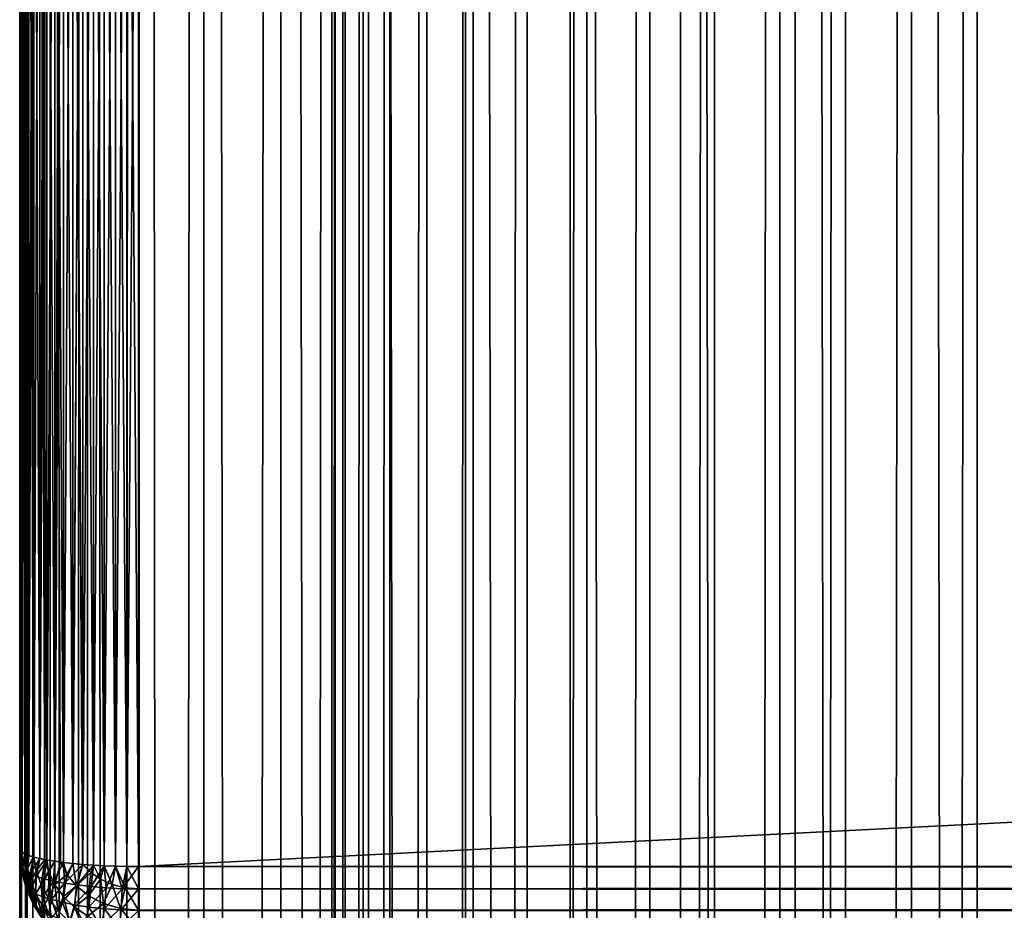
# Model space of a CAD drawing. Extents: x -265 to 265, y 0 to 1307.
# Tile 293 of 436: x -265 to -248, y 986 to 1001. Entities that reach past the tile are written whole.
import ezdxf

# ---------------------------------------------------------------- set-up
doc = ezdxf.new("R2010")
doc.units = 0
doc.header["$LTSCALE"] = 65.185185
for name, color, linetype in [('121', 7, 'CONTINUOUS'), ('123', 7, 'CONTINUOUS'), ('124', 7, 'CONTINUOUS'), ('126', 7, 'CONTINUOUS'), ('127', 7, 'CONTINUOUS'), ('130', 7, 'CONTINUOUS'), ('132', 7, 'CONTINUOUS'), ('133', 7, 'CONTINUOUS'), ('141', 7, 'CONTINUOUS'), ('143', 7, 'CONTINUOUS'), ('3', 7, 'CONTINUOUS'), ('4', 7, 'CONTINUOUS')]:
    doc.layers.add(name, color=color, linetype=linetype)

msp = doc.modelspace()

# ---------------------------------------------------------------- linework, layer by layer
at = {"layer": '121', "color": 7, "linetype": 'CONTINUOUS'}
for points in [[(-265, 987, 23), (-265, 1013, 23), (-265, 987, 17), (-265, 987, 23)], [(-265, 987, 17), (-265, 1013, 23), (-265, 1013, 17), (-265, 987, 17)]]:
    msp.add_3dface(points, dxfattribs=at)
at = {"layer": '123', "color": 7, "linetype": 'CONTINUOUS'}
for points in [[(-263, 1013.3, 15), (263, 1013.3, 15), (-263, 986.7, 15), (-263, 1013.3, 15)], [(-263, 986.7, 15), (263, 1013.3, 15), (263, 986.7, 15), (-263, 986.7, 15)]]:
    msp.add_3dface(points, dxfattribs=at)
at = {"layer": '124', "color": 7, "linetype": 'CONTINUOUS'}
for points in [[(-263, 986.7, 15), (263, 986.7, 15), (263, 986.324, 15.042), (-263, 986.7, 15)], [(-263, 986.322, 15.043), (-263, 986.7, 15), (263, 986.324, 15.042), (-263, 986.322, 15.043)], [(263, 985.964, 15.168), (-263, 986.322, 15.043), (263, 986.324, 15.042), (263, 985.964, 15.168)], [(-263, 985.962, 15.169), (-263, 986.322, 15.043), (263, 985.964, 15.168), (-263, 985.962, 15.169)], [(263, 985.641, 15.37), (-263, 985.962, 15.169), (263, 985.964, 15.168), (263, 985.641, 15.37)]]:
    msp.add_3dface(points, dxfattribs=at)
at = {"layer": '126', "color": 7, "linetype": 'CONTINUOUS'}
for points in [[(-263, 986.7, 25), (-263, 986.324, 24.958), (263, 986.7, 25), (-263, 986.7, 25)], [(263, 986.7, 25), (-263, 986.324, 24.958), (263, 986.322, 24.957), (263, 986.7, 25)], [(-263, 986.324, 24.958), (-263, 985.964, 24.832), (263, 986.322, 24.957), (-263, 986.324, 24.958)], [(263, 986.322, 24.957), (-263, 985.964, 24.832), (263, 985.962, 24.831), (263, 986.322, 24.957)], [(-263, 985.964, 24.832), (-263, 985.641, 24.63), (263, 985.962, 24.831), (-263, 985.964, 24.832)]]:
    msp.add_3dface(points, dxfattribs=at)
at = {"layer": '127', "color": 7, "linetype": 'CONTINUOUS'}
for points in [[(-263, 986.7, 25), (263, 986.7, 25), (-263, 1013.3, 25), (-263, 986.7, 25)], [(-263, 1013.3, 25), (263, 986.7, 25), (263, 1013.3, 25), (-263, 1013.3, 25)]]:
    msp.add_3dface(points, dxfattribs=at)
at = {"layer": '130', "color": 7, "linetype": 'CONTINUOUS'}
for points in [[(-263.577, 1013.287, 24.915), (-263.387, 986.706, 24.962), (-263.387, 1013.294, 24.962), (-263.577, 1013.287, 24.915)], [(-263.387, 1013.294, 24.962), (-263.195, 986.701, 24.991), (-263.195, 1013.299, 24.991), (-263.387, 1013.294, 24.962)], [(-263.387, 986.706, 24.962), (-263.195, 986.701, 24.991), (-263.387, 1013.294, 24.962), (-263.387, 986.706, 24.962)], [(-263, 986.7, 25), (-263, 1013.3, 25), (-263.195, 1013.299, 24.991), (-263, 986.7, 25)], [(-263.195, 986.701, 24.991), (-263, 986.7, 25), (-263.195, 1013.299, 24.991), (-263.195, 986.701, 24.991)], [(-264.846, 1013.115, 23.77), (-264.761, 986.858, 23.948), (-264.761, 1013.142, 23.948), (-264.846, 1013.115, 23.77)], [(-264.761, 1013.142, 23.948), (-264.659, 986.833, 24.116), (-264.659, 1013.167, 24.116), (-264.761, 1013.142, 23.948)], [(-264.761, 986.858, 23.948), (-264.659, 986.833, 24.116), (-264.761, 1013.142, 23.948), (-264.761, 986.858, 23.948)], [(-264.659, 1013.167, 24.116), (-264.542, 986.809, 24.274), (-264.542, 1013.191, 24.274), (-264.659, 1013.167, 24.116)], [(-264.578, 986.816, 24.229), (-264.542, 986.809, 24.274), (-264.659, 1013.167, 24.116), (-264.578, 986.816, 24.229)], [(-264.659, 986.833, 24.116), (-264.578, 986.816, 24.229), (-264.659, 1013.167, 24.116), (-264.659, 986.833, 24.116)], [(-264.542, 1013.191, 24.274), (-264.409, 986.787, 24.419), (-264.409, 1013.213, 24.419), (-264.542, 1013.191, 24.274)], [(-264.542, 986.809, 24.274), (-264.409, 986.787, 24.419), (-264.542, 1013.191, 24.274), (-264.542, 986.809, 24.274)], [(-264.409, 1013.213, 24.419), (-264.264, 986.767, 24.55), (-264.264, 1013.233, 24.55), (-264.409, 1013.213, 24.419)], [(-264.315, 986.774, 24.507), (-264.264, 986.767, 24.55), (-264.409, 1013.213, 24.419), (-264.315, 986.774, 24.507)], [(-264.409, 986.787, 24.419), (-264.315, 986.774, 24.507), (-264.409, 1013.213, 24.419), (-264.409, 986.787, 24.419)], [(-264.264, 1013.233, 24.55), (-264.106, 986.75, 24.667), (-264.106, 1013.25, 24.667), (-264.264, 1013.233, 24.55)], [(-264.264, 986.767, 24.55), (-264.106, 986.75, 24.667), (-264.264, 1013.233, 24.55), (-264.264, 986.767, 24.55)], [(-264.106, 1013.25, 24.667), (-263.938, 986.735, 24.767), (-263.938, 1013.265, 24.767), (-264.106, 1013.25, 24.667)], [(-263.941, 986.735, 24.765), (-263.938, 986.735, 24.767), (-264.106, 1013.25, 24.667), (-263.941, 986.735, 24.765)], [(-264.106, 986.75, 24.667), (-263.941, 986.735, 24.765), (-264.106, 1013.25, 24.667), (-264.106, 986.75, 24.667)], [(-263.938, 1013.265, 24.767), (-263.761, 986.723, 24.85), (-263.761, 1013.277, 24.85), (-263.938, 1013.265, 24.767)], [(-263.938, 986.735, 24.767), (-263.761, 986.723, 24.85), (-263.938, 1013.265, 24.767), (-263.938, 986.735, 24.767)], [(-263.761, 1013.277, 24.85), (-263.577, 986.713, 24.915), (-263.577, 1013.287, 24.915), (-263.761, 1013.277, 24.85)], [(-263.761, 986.723, 24.85), (-263.577, 986.713, 24.915), (-263.761, 1013.277, 24.85), (-263.761, 986.723, 24.85)], [(-263.577, 986.713, 24.915), (-263.387, 986.706, 24.962), (-263.577, 1013.287, 24.915), (-263.577, 986.713, 24.915)], [(-265, 1013, 23), (-264.99, 986.97, 23.197), (-264.99, 1013.03, 23.197), (-265, 1013, 23)], [(-265, 1013, 23), (-265, 987, 23), (-264.99, 986.97, 23.197), (-265, 1013, 23)], [(-264.99, 1013.03, 23.197), (-264.961, 986.941, 23.393), (-264.961, 1013.059, 23.393), (-264.99, 1013.03, 23.197)], [(-264.975, 986.952, 23.317), (-264.961, 986.941, 23.393), (-264.99, 1013.03, 23.197), (-264.975, 986.952, 23.317)], [(-264.99, 986.97, 23.197), (-264.975, 986.952, 23.317), (-264.99, 1013.03, 23.197), (-264.99, 986.97, 23.197)], [(-264.961, 1013.059, 23.393), (-264.913, 986.912, 23.584), (-264.913, 1013.088, 23.584), (-264.961, 1013.059, 23.393)], [(-264.961, 986.941, 23.393), (-264.913, 986.912, 23.584), (-264.961, 1013.059, 23.393), (-264.961, 986.941, 23.393)], [(-264.913, 1013.088, 23.584), (-264.846, 986.885, 23.77), (-264.846, 1013.115, 23.77), (-264.913, 1013.088, 23.584)], [(-264.898, 986.905, 23.63), (-264.846, 986.885, 23.77), (-264.913, 1013.088, 23.584), (-264.898, 986.905, 23.63)], [(-264.913, 986.912, 23.584), (-264.898, 986.905, 23.63), (-264.913, 1013.088, 23.584), (-264.913, 986.912, 23.584)], [(-264.768, 986.86, 23.935), (-264.761, 986.858, 23.948), (-264.846, 1013.115, 23.77), (-264.768, 986.86, 23.935)], [(-264.846, 986.885, 23.77), (-264.768, 986.86, 23.935), (-264.846, 1013.115, 23.77), (-264.846, 986.885, 23.77)]]:
    msp.add_3dface(points, dxfattribs=at)
at = {"layer": '132', "color": 7, "linetype": 'CONTINUOUS'}
for points in [[(-263.577, 1013.287, 15.085), (-263.387, 1013.294, 15.038), (-263.577, 986.713, 15.085), (-263.577, 1013.287, 15.085)], [(-263.577, 986.713, 15.085), (-263.387, 1013.294, 15.038), (-263.387, 986.706, 15.038), (-263.577, 986.713, 15.085)], [(-263.387, 1013.294, 15.038), (-263.195, 1013.299, 15.009), (-263.387, 986.706, 15.038), (-263.387, 1013.294, 15.038)], [(-263.387, 986.706, 15.038), (-263.195, 1013.299, 15.009), (-263.195, 986.701, 15.009), (-263.387, 986.706, 15.038)], [(-263, 1013.3, 15), (-263, 986.7, 15), (-263.195, 986.701, 15.009), (-263, 1013.3, 15)], [(-263.195, 1013.299, 15.009), (-263, 1013.3, 15), (-263.195, 986.701, 15.009), (-263.195, 1013.299, 15.009)], [(-264.768, 1013.14, 16.065), (-264.761, 1013.142, 16.052), (-264.846, 986.885, 16.23), (-264.768, 1013.14, 16.065)], [(-264.846, 986.885, 16.23), (-264.761, 1013.142, 16.052), (-264.761, 986.858, 16.052), (-264.846, 986.885, 16.23)], [(-264.846, 1013.115, 16.23), (-264.768, 1013.14, 16.065), (-264.846, 986.885, 16.23), (-264.846, 1013.115, 16.23)], [(-264.761, 1013.142, 16.052), (-264.659, 1013.167, 15.884), (-264.761, 986.858, 16.052), (-264.761, 1013.142, 16.052)], [(-264.761, 986.858, 16.052), (-264.659, 1013.167, 15.884), (-264.659, 986.833, 15.884), (-264.761, 986.858, 16.052)], [(-264.578, 1013.184, 15.771), (-264.542, 1013.191, 15.726), (-264.659, 986.833, 15.884), (-264.578, 1013.184, 15.771)], [(-264.659, 986.833, 15.884), (-264.542, 1013.191, 15.726), (-264.542, 986.809, 15.726), (-264.659, 986.833, 15.884)], [(-264.659, 1013.167, 15.884), (-264.578, 1013.184, 15.771), (-264.659, 986.833, 15.884), (-264.659, 1013.167, 15.884)], [(-264.542, 1013.191, 15.726), (-264.409, 1013.213, 15.581), (-264.542, 986.809, 15.726), (-264.542, 1013.191, 15.726)], [(-264.542, 986.809, 15.726), (-264.409, 1013.213, 15.581), (-264.409, 986.787, 15.581), (-264.542, 986.809, 15.726)], [(-264.315, 1013.226, 15.493), (-264.264, 1013.233, 15.45), (-264.409, 986.787, 15.581), (-264.315, 1013.226, 15.493)], [(-264.409, 986.787, 15.581), (-264.264, 1013.233, 15.45), (-264.264, 986.767, 15.45), (-264.409, 986.787, 15.581)], [(-264.409, 1013.213, 15.581), (-264.315, 1013.226, 15.493), (-264.409, 986.787, 15.581), (-264.409, 1013.213, 15.581)], [(-264.264, 1013.233, 15.45), (-264.106, 1013.25, 15.333), (-264.264, 986.767, 15.45), (-264.264, 1013.233, 15.45)], [(-264.264, 986.767, 15.45), (-264.106, 1013.25, 15.333), (-264.106, 986.75, 15.333), (-264.264, 986.767, 15.45)], [(-263.941, 1013.265, 15.235), (-263.938, 1013.265, 15.233), (-264.106, 986.75, 15.333), (-263.941, 1013.265, 15.235)], [(-264.106, 986.75, 15.333), (-263.938, 1013.265, 15.233), (-263.938, 986.735, 15.233), (-264.106, 986.75, 15.333)], [(-264.106, 1013.25, 15.333), (-263.941, 1013.265, 15.235), (-264.106, 986.75, 15.333), (-264.106, 1013.25, 15.333)], [(-263.938, 1013.265, 15.233), (-263.761, 1013.277, 15.15), (-263.938, 986.735, 15.233), (-263.938, 1013.265, 15.233)], [(-263.938, 986.735, 15.233), (-263.761, 1013.277, 15.15), (-263.761, 986.723, 15.15), (-263.938, 986.735, 15.233)], [(-263.761, 1013.277, 15.15), (-263.577, 1013.287, 15.085), (-263.761, 986.723, 15.15), (-263.761, 1013.277, 15.15)], [(-263.761, 986.723, 15.15), (-263.577, 1013.287, 15.085), (-263.577, 986.713, 15.085), (-263.761, 986.723, 15.15)], [(-265, 987, 17), (-265, 1013, 17), (-264.99, 1013.03, 16.803), (-265, 987, 17)], [(-265, 987, 17), (-264.99, 1013.03, 16.803), (-264.99, 986.97, 16.803), (-265, 987, 17)], [(-264.975, 1013.048, 16.683), (-264.961, 1013.059, 16.607), (-264.99, 986.97, 16.803), (-264.975, 1013.048, 16.683)], [(-264.99, 986.97, 16.803), (-264.961, 1013.059, 16.607), (-264.961, 986.941, 16.607), (-264.99, 986.97, 16.803)], [(-264.99, 1013.03, 16.803), (-264.975, 1013.048, 16.683), (-264.99, 986.97, 16.803), (-264.99, 1013.03, 16.803)], [(-264.961, 1013.059, 16.607), (-264.913, 1013.088, 16.416), (-264.961, 986.941, 16.607), (-264.961, 1013.059, 16.607)], [(-264.961, 986.941, 16.607), (-264.913, 1013.088, 16.416), (-264.913, 986.912, 16.416), (-264.961, 986.941, 16.607)], [(-264.898, 1013.095, 16.37), (-264.846, 1013.115, 16.23), (-264.913, 986.912, 16.416), (-264.898, 1013.095, 16.37)], [(-264.913, 986.912, 16.416), (-264.846, 1013.115, 16.23), (-264.846, 986.885, 16.23), (-264.913, 986.912, 16.416)], [(-264.913, 1013.088, 16.416), (-264.898, 1013.095, 16.37), (-264.913, 986.912, 16.416), (-264.913, 1013.088, 16.416)]]:
    msp.add_3dface(points, dxfattribs=at)
at = {"layer": '133', "color": 7, "linetype": 'CONTINUOUS'}
for points in [[(-265, 987, 23), (-265, 987, 17), (-264.99, 986.803, 16.97), (-265, 987, 23)], [(-265, 987, 23), (-264.99, 986.803, 16.97), (-264.99, 986.803, 23.03), (-265, 987, 23)], [(-264.975, 986.683, 16.952), (-264.961, 986.607, 16.941), (-264.99, 986.803, 23.03), (-264.975, 986.683, 16.952)], [(-264.99, 986.803, 23.03), (-264.961, 986.607, 16.941), (-264.961, 986.607, 23.059), (-264.99, 986.803, 23.03)], [(-264.99, 986.803, 16.97), (-264.975, 986.683, 16.952), (-264.99, 986.803, 23.03), (-264.99, 986.803, 16.97)], [(-264.961, 986.607, 16.941), (-264.913, 986.416, 16.912), (-264.961, 986.607, 23.059), (-264.961, 986.607, 16.941)], [(-264.961, 986.607, 23.059), (-264.913, 986.416, 16.912), (-264.913, 986.416, 23.088), (-264.961, 986.607, 23.059)], [(-264.898, 986.37, 16.905), (-264.846, 986.23, 16.885), (-264.913, 986.416, 23.088), (-264.898, 986.37, 16.905)], [(-264.913, 986.416, 23.088), (-264.846, 986.23, 16.885), (-264.846, 986.23, 23.115), (-264.913, 986.416, 23.088)], [(-264.913, 986.416, 16.912), (-264.898, 986.37, 16.905), (-264.913, 986.416, 23.088), (-264.913, 986.416, 16.912)], [(-264.768, 986.065, 16.86), (-264.761, 986.052, 16.858), (-264.846, 986.23, 23.115), (-264.768, 986.065, 16.86)], [(-264.846, 986.23, 23.115), (-264.761, 986.052, 16.858), (-264.761, 986.052, 23.142), (-264.846, 986.23, 23.115)], [(-264.846, 986.23, 16.885), (-264.768, 986.065, 16.86), (-264.846, 986.23, 23.115), (-264.846, 986.23, 16.885)], [(-264.761, 986.052, 16.858), (-264.659, 985.884, 16.833), (-264.761, 986.052, 23.142), (-264.761, 986.052, 16.858)], [(-264.761, 986.052, 23.142), (-264.659, 985.884, 16.833), (-264.659, 985.884, 23.167), (-264.761, 986.052, 23.142)]]:
    msp.add_3dface(points, dxfattribs=at)
at = {"layer": '141', "color": 7, "linetype": 'CONTINUOUS'}
for points in [[(-265, 987, 17), (-264.99, 986.97, 16.803), (-264.99, 986.803, 16.97), (-265, 987, 17)], [(-264.99, 986.97, 16.803), (-264.961, 986.941, 16.607), (-264.99, 986.803, 16.97), (-264.99, 986.97, 16.803)], [(-264.961, 986.941, 16.607), (-264.975, 986.683, 16.952), (-264.99, 986.803, 16.97), (-264.961, 986.941, 16.607)], [(-264.975, 986.683, 16.952), (-264.961, 986.941, 16.607), (-264.955, 986.646, 16.719), (-264.975, 986.683, 16.952)], [(-264.961, 986.941, 16.607), (-264.913, 986.912, 16.416), (-264.955, 986.646, 16.719), (-264.961, 986.941, 16.607)], [(-264.955, 986.646, 16.719), (-264.913, 986.912, 16.416), (-264.907, 986.607, 16.488), (-264.955, 986.646, 16.719)], [(-264.913, 986.912, 16.416), (-264.846, 986.885, 16.23), (-264.907, 986.607, 16.488), (-264.913, 986.912, 16.416)], [(-264.846, 986.885, 16.23), (-264.761, 986.858, 16.052), (-264.907, 986.607, 16.488), (-264.846, 986.885, 16.23)], [(-264.907, 986.607, 16.488), (-264.761, 986.858, 16.052), (-264.83, 986.569, 16.263), (-264.907, 986.607, 16.488)], [(-264.761, 986.858, 16.052), (-264.659, 986.833, 15.884), (-264.83, 986.569, 16.263), (-264.761, 986.858, 16.052)], [(-264.83, 986.569, 16.263), (-264.659, 986.833, 15.884), (-264.725, 986.53, 16.045), (-264.83, 986.569, 16.263)], [(-264.659, 986.833, 15.884), (-264.542, 986.809, 15.726), (-264.725, 986.53, 16.045), (-264.659, 986.833, 15.884)], [(-264.725, 986.53, 16.045), (-264.542, 986.809, 15.726), (-264.592, 986.492, 15.839), (-264.725, 986.53, 16.045)], [(-264.542, 986.809, 15.726), (-264.409, 986.787, 15.581), (-264.592, 986.492, 15.839), (-264.542, 986.809, 15.726)], [(-264.961, 986.607, 16.941), (-264.975, 986.683, 16.952), (-264.955, 986.646, 16.719), (-264.961, 986.607, 16.941)], [(-264.913, 986.416, 16.912), (-264.961, 986.607, 16.941), (-264.955, 986.646, 16.719), (-264.913, 986.416, 16.912)], [(-264.913, 986.416, 16.912), (-264.955, 986.646, 16.719), (-264.907, 986.607, 16.488), (-264.913, 986.416, 16.912)], [(-264.592, 986.492, 15.839), (-264.409, 986.787, 15.581), (-264.431, 986.455, 15.649), (-264.592, 986.492, 15.839)], [(-264.409, 986.787, 15.581), (-264.264, 986.767, 15.45), (-264.431, 986.455, 15.649), (-264.409, 986.787, 15.581)], [(-264.431, 986.455, 15.649), (-264.264, 986.767, 15.45), (-264.244, 986.421, 15.478), (-264.431, 986.455, 15.649)], [(-264.264, 986.767, 15.45), (-264.106, 986.75, 15.333), (-264.244, 986.421, 15.478), (-264.264, 986.767, 15.45)], [(-264.106, 986.75, 15.333), (-263.938, 986.735, 15.233), (-264.244, 986.421, 15.478), (-264.106, 986.75, 15.333)], [(-264.244, 986.421, 15.478), (-263.938, 986.735, 15.233), (-264.032, 986.389, 15.33), (-264.244, 986.421, 15.478)], [(-263.938, 986.735, 15.233), (-263.761, 986.723, 15.15), (-264.032, 986.389, 15.33), (-263.938, 986.735, 15.233)], [(-264.032, 986.389, 15.33), (-263.761, 986.723, 15.15), (-263.797, 986.361, 15.208), (-264.032, 986.389, 15.33)], [(-263.761, 986.723, 15.15), (-263.577, 986.713, 15.085), (-263.797, 986.361, 15.208), (-263.761, 986.723, 15.15)], [(-263.797, 986.361, 15.208), (-263.577, 986.713, 15.085), (-263.543, 986.34, 15.118), (-263.797, 986.361, 15.208)], [(-263.577, 986.713, 15.085), (-263.387, 986.706, 15.038), (-263.543, 986.34, 15.118), (-263.577, 986.713, 15.085)], [(-263.543, 986.34, 15.118), (-263.387, 986.706, 15.038), (-263.276, 986.326, 15.062), (-263.543, 986.34, 15.118)], [(-263.387, 986.706, 15.038), (-263.195, 986.701, 15.009), (-263.276, 986.326, 15.062), (-263.387, 986.706, 15.038)], [(-263.195, 986.701, 15.009), (-263, 986.7, 15), (-263.276, 986.326, 15.062), (-263.195, 986.701, 15.009)], [(-263, 986.7, 15), (-263, 986.322, 15.043), (-263.276, 986.326, 15.062), (-263, 986.7, 15)], [(-264.898, 986.37, 16.905), (-264.913, 986.416, 16.912), (-264.907, 986.607, 16.488), (-264.898, 986.37, 16.905)], [(-264.898, 986.37, 16.905), (-264.907, 986.607, 16.488), (-264.87, 986.328, 16.681), (-264.898, 986.37, 16.905)], [(-264.907, 986.607, 16.488), (-264.83, 986.569, 16.263), (-264.87, 986.328, 16.681), (-264.907, 986.607, 16.488)], [(-264.87, 986.328, 16.681), (-264.83, 986.569, 16.263), (-264.814, 986.283, 16.458), (-264.87, 986.328, 16.681)], [(-264.83, 986.569, 16.263), (-264.725, 986.53, 16.045), (-264.814, 986.283, 16.458), (-264.83, 986.569, 16.263)], [(-264.814, 986.283, 16.458), (-264.725, 986.53, 16.045), (-264.728, 986.237, 16.24), (-264.814, 986.283, 16.458)], [(-264.725, 986.53, 16.045), (-264.592, 986.492, 15.839), (-264.728, 986.237, 16.24), (-264.725, 986.53, 16.045)], [(-264.728, 986.237, 16.24), (-264.592, 986.492, 15.839), (-264.611, 986.191, 16.029), (-264.728, 986.237, 16.24)], [(-264.592, 986.492, 15.839), (-264.431, 986.455, 15.649), (-264.611, 986.191, 16.029), (-264.592, 986.492, 15.839)], [(-264.846, 986.23, 16.885), (-264.898, 986.37, 16.905), (-264.87, 986.328, 16.681), (-264.846, 986.23, 16.885)], [(-264.768, 986.065, 16.86), (-264.846, 986.23, 16.885), (-264.87, 986.328, 16.681), (-264.768, 986.065, 16.86)], [(-264.768, 986.065, 16.86), (-264.87, 986.328, 16.681), (-264.814, 986.283, 16.458), (-264.768, 986.065, 16.86)], [(-264.611, 986.191, 16.029), (-264.431, 986.455, 15.649), (-264.464, 986.144, 15.831), (-264.611, 986.191, 16.029)], [(-264.431, 986.455, 15.649), (-264.244, 986.421, 15.478), (-264.464, 986.144, 15.831), (-264.431, 986.455, 15.649)], [(-264.464, 986.144, 15.831), (-264.244, 986.421, 15.478), (-264.285, 986.098, 15.649), (-264.464, 986.144, 15.831)], [(-264.244, 986.421, 15.478), (-264.032, 986.389, 15.33), (-264.285, 986.098, 15.649), (-264.244, 986.421, 15.478)], [(-264.285, 986.098, 15.649), (-264.032, 986.389, 15.33), (-264.076, 986.056, 15.488), (-264.285, 986.098, 15.649)], [(-264.032, 986.389, 15.33), (-263.797, 986.361, 15.208), (-264.076, 986.056, 15.488), (-264.032, 986.389, 15.33)], [(-264.076, 986.056, 15.488), (-263.797, 986.361, 15.208), (-263.837, 986.018, 15.354), (-264.076, 986.056, 15.488)], [(-263.797, 986.361, 15.208), (-263.543, 986.34, 15.118), (-263.837, 986.018, 15.354), (-263.797, 986.361, 15.208)], [(-263.837, 986.018, 15.354), (-263.543, 986.34, 15.118), (-263.574, 985.988, 15.253), (-263.837, 986.018, 15.354)], [(-263.543, 986.34, 15.118), (-263.276, 986.326, 15.062), (-263.574, 985.988, 15.253), (-263.543, 986.34, 15.118)], [(-263.574, 985.988, 15.253), (-263.276, 986.326, 15.062), (-263.292, 985.969, 15.19), (-263.574, 985.988, 15.253)], [(-263.276, 986.326, 15.062), (-263, 986.322, 15.043), (-263.292, 985.969, 15.19), (-263.276, 986.326, 15.062)], [(-263, 986.322, 15.043), (-263, 985.962, 15.169), (-263.292, 985.969, 15.19), (-263, 986.322, 15.043)], [(-264.768, 986.065, 16.86), (-264.814, 986.283, 16.458), (-264.722, 986.01, 16.626), (-264.768, 986.065, 16.86)], [(-264.814, 986.283, 16.458), (-264.728, 986.237, 16.24), (-264.722, 986.01, 16.626), (-264.814, 986.283, 16.458)], [(-264.728, 986.237, 16.24), (-264.611, 986.191, 16.029), (-264.64, 985.952, 16.394), (-264.728, 986.237, 16.24)], [(-264.722, 986.01, 16.626), (-264.728, 986.237, 16.24), (-264.64, 985.952, 16.394), (-264.722, 986.01, 16.626)], [(-264.64, 985.952, 16.394), (-264.611, 986.191, 16.029), (-264.518, 985.891, 16.169), (-264.64, 985.952, 16.394)], [(-264.611, 986.191, 16.029), (-264.464, 986.144, 15.831), (-264.518, 985.891, 16.169), (-264.611, 986.191, 16.029)], [(-264.518, 985.891, 16.169), (-264.464, 986.144, 15.831), (-264.357, 985.831, 15.958), (-264.518, 985.891, 16.169)], [(-264.464, 986.144, 15.831), (-264.285, 986.098, 15.649), (-264.357, 985.831, 15.958), (-264.464, 986.144, 15.831)], [(-264.761, 986.052, 16.858), (-264.768, 986.065, 16.86), (-264.722, 986.01, 16.626), (-264.761, 986.052, 16.858)], [(-264.659, 985.884, 16.833), (-264.761, 986.052, 16.858), (-264.722, 986.01, 16.626), (-264.659, 985.884, 16.833)], [(-264.578, 985.771, 16.816), (-264.659, 985.884, 16.833), (-264.722, 986.01, 16.626), (-264.578, 985.771, 16.816)], [(-264.578, 985.771, 16.816), (-264.722, 986.01, 16.626), (-264.64, 985.952, 16.394), (-264.578, 985.771, 16.816)], [(-264.357, 985.831, 15.958), (-264.285, 986.098, 15.649), (-264.154, 985.773, 15.766), (-264.357, 985.831, 15.958)], [(-264.285, 986.098, 15.649), (-264.076, 986.056, 15.488), (-264.154, 985.773, 15.766), (-264.285, 986.098, 15.649)], [(-264.154, 985.773, 15.766), (-264.076, 986.056, 15.488), (-263.91, 985.72, 15.604), (-264.154, 985.773, 15.766)], [(-264.076, 986.056, 15.488), (-263.837, 986.018, 15.354), (-263.91, 985.72, 15.604), (-264.076, 986.056, 15.488)], [(-263.91, 985.72, 15.604), (-263.837, 986.018, 15.354), (-263.631, 985.677, 15.478), (-263.91, 985.72, 15.604)], [(-263.837, 986.018, 15.354), (-263.574, 985.988, 15.253), (-263.631, 985.677, 15.478), (-263.837, 986.018, 15.354)], [(-263.631, 985.677, 15.478), (-263.574, 985.988, 15.253), (-263.323, 985.649, 15.399), (-263.631, 985.677, 15.478)], [(-263.574, 985.988, 15.253), (-263.292, 985.969, 15.19), (-263.323, 985.649, 15.399), (-263.574, 985.988, 15.253)], [(-263.292, 985.969, 15.19), (-263, 985.962, 15.169), (-263.323, 985.649, 15.399), (-263.292, 985.969, 15.19)]]:
    msp.add_3dface(points, dxfattribs=at)
at = {"layer": '143', "color": 7, "linetype": 'CONTINUOUS'}
for points in [[(-265, 987, 23), (-264.99, 986.803, 23.03), (-264.99, 986.97, 23.197), (-265, 987, 23)], [(-264.99, 986.803, 23.03), (-264.961, 986.607, 23.059), (-264.99, 986.97, 23.197), (-264.99, 986.803, 23.03)], [(-264.961, 986.607, 23.059), (-264.975, 986.952, 23.317), (-264.99, 986.97, 23.197), (-264.961, 986.607, 23.059)], [(-264.975, 986.952, 23.317), (-264.961, 986.607, 23.059), (-264.955, 986.719, 23.354), (-264.975, 986.952, 23.317)], [(-264.961, 986.941, 23.393), (-264.975, 986.952, 23.317), (-264.955, 986.719, 23.354), (-264.961, 986.941, 23.393)], [(-264.913, 986.912, 23.584), (-264.961, 986.941, 23.393), (-264.955, 986.719, 23.354), (-264.913, 986.912, 23.584)], [(-264.913, 986.912, 23.584), (-264.955, 986.719, 23.354), (-264.907, 986.488, 23.393), (-264.913, 986.912, 23.584)], [(-264.898, 986.905, 23.63), (-264.913, 986.912, 23.584), (-264.907, 986.488, 23.393), (-264.898, 986.905, 23.63)], [(-264.898, 986.905, 23.63), (-264.907, 986.488, 23.393), (-264.87, 986.681, 23.672), (-264.898, 986.905, 23.63)], [(-264.846, 986.885, 23.77), (-264.898, 986.905, 23.63), (-264.87, 986.681, 23.672), (-264.846, 986.885, 23.77)], [(-264.768, 986.86, 23.935), (-264.846, 986.885, 23.77), (-264.87, 986.681, 23.672), (-264.768, 986.86, 23.935)], [(-264.768, 986.86, 23.935), (-264.87, 986.681, 23.672), (-264.814, 986.458, 23.717), (-264.768, 986.86, 23.935)], [(-264.768, 986.86, 23.935), (-264.814, 986.458, 23.717), (-264.722, 986.626, 23.99), (-264.768, 986.86, 23.935)], [(-264.761, 986.858, 23.948), (-264.768, 986.86, 23.935), (-264.722, 986.626, 23.99), (-264.761, 986.858, 23.948)], [(-264.659, 986.833, 24.116), (-264.761, 986.858, 23.948), (-264.722, 986.626, 23.99), (-264.659, 986.833, 24.116)], [(-264.578, 986.816, 24.229), (-264.659, 986.833, 24.116), (-264.722, 986.626, 23.99), (-264.578, 986.816, 24.229)], [(-264.578, 986.816, 24.229), (-264.722, 986.626, 23.99), (-264.64, 986.394, 24.048), (-264.578, 986.816, 24.229)], [(-264.578, 986.816, 24.229), (-264.64, 986.394, 24.048), (-264.512, 986.602, 24.292), (-264.578, 986.816, 24.229)], [(-264.542, 986.809, 24.274), (-264.578, 986.816, 24.229), (-264.512, 986.602, 24.292), (-264.542, 986.809, 24.274)], [(-264.409, 986.787, 24.419), (-264.542, 986.809, 24.274), (-264.512, 986.602, 24.292), (-264.409, 986.787, 24.419)], [(-264.961, 986.607, 23.059), (-264.913, 986.416, 23.088), (-264.955, 986.719, 23.354), (-264.961, 986.607, 23.059)], [(-264.955, 986.719, 23.354), (-264.913, 986.416, 23.088), (-264.907, 986.488, 23.393), (-264.955, 986.719, 23.354)], [(-264.907, 986.488, 23.393), (-264.83, 986.263, 23.431), (-264.87, 986.681, 23.672), (-264.907, 986.488, 23.393)], [(-264.87, 986.681, 23.672), (-264.83, 986.263, 23.431), (-264.814, 986.458, 23.717), (-264.87, 986.681, 23.672)], [(-264.409, 986.787, 24.419), (-264.512, 986.602, 24.292), (-264.408, 986.394, 24.357), (-264.409, 986.787, 24.419)], [(-264.315, 986.774, 24.507), (-264.409, 986.787, 24.419), (-264.408, 986.394, 24.357), (-264.315, 986.774, 24.507)], [(-264.315, 986.774, 24.507), (-264.408, 986.394, 24.357), (-264.205, 986.567, 24.583), (-264.315, 986.774, 24.507)], [(-264.264, 986.767, 24.55), (-264.315, 986.774, 24.507), (-264.205, 986.567, 24.583), (-264.264, 986.767, 24.55)], [(-264.106, 986.75, 24.667), (-264.264, 986.767, 24.55), (-264.205, 986.567, 24.583), (-264.106, 986.75, 24.667)], [(-264.106, 986.75, 24.667), (-264.205, 986.567, 24.583), (-264.047, 986.376, 24.658), (-264.106, 986.75, 24.667)], [(-263.941, 986.735, 24.765), (-264.106, 986.75, 24.667), (-264.047, 986.376, 24.658), (-263.941, 986.735, 24.765)], [(-263.941, 986.735, 24.765), (-264.047, 986.376, 24.658), (-263.805, 986.601, 24.826), (-263.941, 986.735, 24.765)], [(-263.938, 986.735, 24.767), (-263.941, 986.735, 24.765), (-263.805, 986.601, 24.826), (-263.938, 986.735, 24.767)], [(-263.761, 986.723, 24.85), (-263.938, 986.735, 24.767), (-263.805, 986.601, 24.826), (-263.761, 986.723, 24.85)], [(-263.761, 986.723, 24.85), (-263.805, 986.601, 24.826), (-263.638, 986.486, 24.879), (-263.761, 986.723, 24.85)], [(-263.577, 986.713, 24.915), (-263.761, 986.723, 24.85), (-263.638, 986.486, 24.879), (-263.577, 986.713, 24.915)], [(-263.577, 986.713, 24.915), (-263.638, 986.486, 24.879), (-263.443, 986.398, 24.921), (-263.577, 986.713, 24.915)], [(-263.387, 986.706, 24.962), (-263.577, 986.713, 24.915), (-263.443, 986.398, 24.921), (-263.387, 986.706, 24.962)], [(-263.387, 986.706, 24.962), (-263.443, 986.398, 24.921), (-263.227, 986.343, 24.948), (-263.387, 986.706, 24.962)], [(-263.195, 986.701, 24.991), (-263.387, 986.706, 24.962), (-263.227, 986.343, 24.948), (-263.195, 986.701, 24.991)], [(-263, 986.324, 24.958), (-263.195, 986.701, 24.991), (-263.227, 986.343, 24.948), (-263, 986.324, 24.958)], [(-263, 986.324, 24.958), (-263, 986.7, 25), (-263.195, 986.701, 24.991), (-263, 986.324, 24.958)], [(-264.913, 986.416, 23.088), (-264.846, 986.23, 23.115), (-264.907, 986.488, 23.393), (-264.913, 986.416, 23.088)], [(-264.846, 986.23, 23.115), (-264.761, 986.052, 23.142), (-264.907, 986.488, 23.393), (-264.846, 986.23, 23.115)], [(-264.907, 986.488, 23.393), (-264.761, 986.052, 23.142), (-264.83, 986.263, 23.431), (-264.907, 986.488, 23.393)], [(-264.814, 986.458, 23.717), (-264.728, 986.24, 23.763), (-264.722, 986.626, 23.99), (-264.814, 986.458, 23.717)], [(-264.722, 986.626, 23.99), (-264.728, 986.24, 23.763), (-264.64, 986.394, 24.048), (-264.722, 986.626, 23.99)], [(-264.64, 986.394, 24.048), (-264.518, 986.169, 24.109), (-264.512, 986.602, 24.292), (-264.64, 986.394, 24.048)], [(-264.512, 986.602, 24.292), (-264.518, 986.169, 24.109), (-264.408, 986.394, 24.357), (-264.512, 986.602, 24.292)], [(-264.408, 986.394, 24.357), (-264.264, 986.196, 24.423), (-264.205, 986.567, 24.583), (-264.408, 986.394, 24.357)], [(-264.205, 986.567, 24.583), (-264.264, 986.196, 24.423), (-264.047, 986.376, 24.658), (-264.205, 986.567, 24.583)], [(-264.047, 986.376, 24.658), (-263.84, 986.209, 24.726), (-263.805, 986.601, 24.826), (-264.047, 986.376, 24.658)], [(-263.805, 986.601, 24.826), (-263.84, 986.209, 24.726), (-263.638, 986.486, 24.879), (-263.805, 986.601, 24.826)], [(-263.84, 986.209, 24.726), (-263.59, 986.077, 24.782), (-263.638, 986.486, 24.879), (-263.84, 986.209, 24.726)], [(-263.638, 986.486, 24.879), (-263.59, 986.077, 24.782), (-263.443, 986.398, 24.921), (-263.638, 986.486, 24.879)], [(-264.83, 986.263, 23.431), (-264.725, 986.045, 23.47), (-264.814, 986.458, 23.717), (-264.83, 986.263, 23.431)], [(-264.814, 986.458, 23.717), (-264.725, 986.045, 23.47), (-264.728, 986.24, 23.763), (-264.814, 986.458, 23.717)], [(-264.728, 986.24, 23.763), (-264.611, 986.029, 23.809), (-264.64, 986.394, 24.048), (-264.728, 986.24, 23.763)], [(-264.64, 986.394, 24.048), (-264.611, 986.029, 23.809), (-264.518, 986.169, 24.109), (-264.64, 986.394, 24.048)], [(-264.518, 986.169, 24.109), (-264.357, 985.958, 24.169), (-264.408, 986.394, 24.357), (-264.518, 986.169, 24.109)], [(-264.408, 986.394, 24.357), (-264.357, 985.958, 24.169), (-264.264, 986.196, 24.423), (-264.408, 986.394, 24.357)], [(-264.264, 986.196, 24.423), (-264.079, 986.016, 24.486), (-264.047, 986.376, 24.658), (-264.264, 986.196, 24.423)], [(-264.047, 986.376, 24.658), (-264.079, 986.016, 24.486), (-263.84, 986.209, 24.726), (-264.047, 986.376, 24.658)], [(-263.59, 986.077, 24.782), (-263.305, 985.993, 24.819), (-263.443, 986.398, 24.921), (-263.59, 986.077, 24.782)], [(-263.443, 986.398, 24.921), (-263.305, 985.993, 24.819), (-263.227, 986.343, 24.948), (-263.443, 986.398, 24.921)], [(-263.305, 985.993, 24.819), (-263, 985.964, 24.832), (-263.227, 986.343, 24.948), (-263.305, 985.993, 24.819)], [(-263, 985.964, 24.832), (-263, 986.324, 24.958), (-263.227, 986.343, 24.948), (-263, 985.964, 24.832)], [(-264.761, 986.052, 23.142), (-264.659, 985.884, 23.167), (-264.83, 986.263, 23.431), (-264.761, 986.052, 23.142)], [(-264.83, 986.263, 23.431), (-264.659, 985.884, 23.167), (-264.725, 986.045, 23.47), (-264.83, 986.263, 23.431)], [(-264.725, 986.045, 23.47), (-264.592, 985.839, 23.508), (-264.728, 986.24, 23.763), (-264.725, 986.045, 23.47)], [(-264.728, 986.24, 23.763), (-264.592, 985.839, 23.508), (-264.611, 986.029, 23.809), (-264.728, 986.24, 23.763)], [(-264.611, 986.029, 23.809), (-264.464, 985.831, 23.856), (-264.518, 986.169, 24.109), (-264.611, 986.029, 23.809)], [(-264.518, 986.169, 24.109), (-264.464, 985.831, 23.856), (-264.357, 985.958, 24.169), (-264.518, 986.169, 24.109)], [(-264.357, 985.958, 24.169), (-264.154, 985.766, 24.227), (-264.264, 986.196, 24.423), (-264.357, 985.958, 24.169)], [(-264.264, 986.196, 24.423), (-264.154, 985.766, 24.227), (-264.079, 986.016, 24.486), (-264.264, 986.196, 24.423)], [(-264.079, 986.016, 24.486), (-263.854, 985.862, 24.543), (-263.84, 986.209, 24.726), (-264.079, 986.016, 24.486)], [(-263.84, 986.209, 24.726), (-263.854, 985.862, 24.543), (-263.59, 986.077, 24.782), (-263.84, 986.209, 24.726)], [(-264.659, 985.884, 23.167), (-264.542, 985.726, 23.191), (-264.725, 986.045, 23.47), (-264.659, 985.884, 23.167)], [(-264.725, 986.045, 23.47), (-264.542, 985.726, 23.191), (-264.592, 985.839, 23.508), (-264.725, 986.045, 23.47)], [(-264.592, 985.839, 23.508), (-264.431, 985.649, 23.545), (-264.611, 986.029, 23.809), (-264.592, 985.839, 23.508)], [(-264.611, 986.029, 23.809), (-264.431, 985.649, 23.545), (-264.464, 985.831, 23.856), (-264.611, 986.029, 23.809)], [(-264.154, 985.766, 24.227), (-263.91, 985.604, 24.28), (-264.079, 986.016, 24.486), (-264.154, 985.766, 24.227)], [(-264.079, 986.016, 24.486), (-263.91, 985.604, 24.28), (-263.854, 985.862, 24.543), (-264.079, 986.016, 24.486)], [(-263.854, 985.862, 24.543), (-263.593, 985.742, 24.589), (-263.59, 986.077, 24.782), (-263.854, 985.862, 24.543)], [(-263.59, 986.077, 24.782), (-263.593, 985.742, 24.589), (-263.305, 985.993, 24.819), (-263.59, 986.077, 24.782)], [(-263.593, 985.742, 24.589), (-263.304, 985.667, 24.619), (-263.305, 985.993, 24.819), (-263.593, 985.742, 24.589)], [(-263, 985.641, 24.63), (-263, 985.964, 24.832), (-263.305, 985.993, 24.819), (-263, 985.641, 24.63)], [(-263.304, 985.667, 24.619), (-263, 985.641, 24.63), (-263.305, 985.993, 24.819), (-263.304, 985.667, 24.619)]]:
    msp.add_3dface(points, dxfattribs=at)
at = {"layer": '3', "color": 7, "linetype": 'CONTINUOUS'}
for points in [[(-265, 1), (-264.872, 1, 1.958), (-265, 1299), (-265, 1)], [(-265, 1299), (-264.872, 1, 1.958), (-264.872, 1299, 1.958), (-265, 1299)], [(-264.872, 1, 1.958), (-264.489, 1, 3.882), (-264.872, 1299, 1.958), (-264.872, 1, 1.958)], [(-264.872, 1299, 1.958), (-264.489, 1, 3.882), (-264.489, 1299, 3.882), (-264.872, 1299, 1.958)], [(-264.489, 1, 3.882), (-263.858, 1, 5.74), (-264.489, 1299, 3.882), (-264.489, 1, 3.882)], [(-264.489, 1299, 3.882), (-263.858, 1, 5.74), (-263.858, 1299, 5.74), (-264.489, 1299, 3.882)], [(-263.858, 1, 5.74), (-262.99, 1, 7.5), (-263.858, 1299, 5.74), (-263.858, 1, 5.74)], [(-263.858, 1299, 5.74), (-262.99, 1, 7.5), (-262.99, 1299, 7.5), (-263.858, 1299, 5.74)], [(-262.99, 1, 7.5), (-261.9, 1, 9.131), (-262.99, 1299, 7.5), (-262.99, 1, 7.5)], [(-262.99, 1299, 7.5), (-261.9, 1, 9.131), (-261.9, 1299, 9.131), (-262.99, 1299, 7.5)], [(-261.9, 1, 9.131), (-260.607, 1, 10.607), (-261.9, 1299, 9.131), (-261.9, 1, 9.131)], [(-261.9, 1299, 9.131), (-260.607, 1, 10.607), (-260.607, 1299, 10.607), (-261.9, 1299, 9.131)], [(-260.607, 1, 10.607), (-259.131, 1, 11.9), (-260.607, 1299, 10.607), (-260.607, 1, 10.607)], [(-260.607, 1299, 10.607), (-259.131, 1, 11.9), (-259.131, 1299, 11.9), (-260.607, 1299, 10.607)], [(-259.131, 1, 11.9), (-257.5, 1, 12.99), (-259.131, 1299, 11.9), (-259.131, 1, 11.9)], [(-259.131, 1299, 11.9), (-257.5, 1, 12.99), (-257.5, 1299, 12.99), (-259.131, 1299, 11.9)], [(-257.5, 1, 12.99), (-255.74, 1, 13.858), (-257.5, 1299, 12.99), (-257.5, 1, 12.99)], [(-257.5, 1299, 12.99), (-255.74, 1, 13.858), (-255.74, 1299, 13.858), (-257.5, 1299, 12.99)], [(-255.74, 1, 13.858), (-253.882, 1, 14.489), (-255.74, 1299, 13.858), (-255.74, 1, 13.858)], [(-255.74, 1299, 13.858), (-253.882, 1, 14.489), (-253.882, 1299, 14.489), (-255.74, 1299, 13.858)], [(-253.882, 1, 14.489), (-251.958, 1, 14.872), (-253.882, 1299, 14.489), (-253.882, 1, 14.489)], [(-253.882, 1299, 14.489), (-251.958, 1, 14.872), (-251.958, 1299, 14.872), (-253.882, 1299, 14.489)], [(-251.958, 1, 14.872), (-250, 1, 15), (-251.958, 1299, 14.872), (-251.958, 1, 14.872)], [(-251.958, 1299, 14.872), (-250, 1, 15), (-250, 1299, 15), (-251.958, 1299, 14.872)], [(-250, 1, 15), (-248.042, 1, 14.872), (-250, 1299, 15), (-250, 1, 15)], [(-250, 1299, 15), (-248.042, 1, 14.872), (-248.042, 1299, 14.872), (-250, 1299, 15)]]:
    msp.add_3dface(points, dxfattribs=at)
at = {"layer": '4', "color": 7, "linetype": 'CONTINUOUS'}
for points in [[(-265, 1), (-265, 1299), (-264.872, 1299, -1.958), (-265, 1)], [(-264.872, 1, -1.958), (-265, 1), (-264.872, 1299, -1.958), (-264.872, 1, -1.958)], [(-264.489, 1, -3.882), (-264.872, 1, -1.958), (-264.489, 1299, -3.882), (-264.489, 1, -3.882)], [(-264.489, 1299, -3.882), (-264.872, 1, -1.958), (-264.872, 1299, -1.958), (-264.489, 1299, -3.882)], [(-263.858, 1, -5.74), (-264.489, 1, -3.882), (-263.858, 1299, -5.74), (-263.858, 1, -5.74)], [(-263.858, 1299, -5.74), (-264.489, 1, -3.882), (-264.489, 1299, -3.882), (-263.858, 1299, -5.74)], [(-262.99, 1, -7.5), (-263.858, 1, -5.74), (-262.99, 1299, -7.5), (-262.99, 1, -7.5)], [(-262.99, 1299, -7.5), (-263.858, 1, -5.74), (-263.858, 1299, -5.74), (-262.99, 1299, -7.5)], [(-261.9, 1, -9.131), (-262.99, 1, -7.5), (-261.9, 1299, -9.131), (-261.9, 1, -9.131)], [(-261.9, 1299, -9.131), (-262.99, 1, -7.5), (-262.99, 1299, -7.5), (-261.9, 1299, -9.131)], [(-260.607, 1, -10.607), (-261.9, 1, -9.131), (-260.607, 1299, -10.607), (-260.607, 1, -10.607)], [(-260.607, 1299, -10.607), (-261.9, 1, -9.131), (-261.9, 1299, -9.131), (-260.607, 1299, -10.607)], [(-260.607, 1, -10.607), (-260.607, 1299, -10.607), (-259.75, 1280, -11.399), (-260.607, 1, -10.607)], [(-260.607, 1, -10.607), (-259.75, 1280, -11.399), (-259.75, 20, -11.399), (-260.607, 1, -10.607)], [(-259.75, 1280, -11.399), (-259.695, 1278.967, -11.446), (-259.75, 20, -11.399), (-259.75, 1280, -11.399)], [(-259.75, 20, -11.399), (-259.695, 1278.967, -11.446), (-259.695, 21.033, -11.446), (-259.75, 20, -11.399)], [(-259.695, 1278.967, -11.446), (-259.525, 1277.917, -11.588), (-259.695, 21.033, -11.446), (-259.695, 1278.967, -11.446)], [(-259.695, 21.033, -11.446), (-259.525, 1277.917, -11.588), (-259.525, 22.082, -11.588), (-259.695, 21.033, -11.446)], [(-259.525, 1277.917, -11.588), (-259.224, 1276.842, -11.828), (-259.525, 22.082, -11.588), (-259.525, 1277.917, -11.588)], [(-259.525, 22.082, -11.588), (-259.224, 1276.842, -11.828), (-259.224, 23.158, -11.828), (-259.525, 22.082, -11.588)], [(-259.224, 1276.842, -11.828), (-258.772, 1275.745, -12.167), (-259.224, 23.158, -11.828), (-259.224, 1276.842, -11.828)], [(-259.224, 23.158, -11.828), (-258.772, 1275.745, -12.167), (-258.772, 24.255, -12.167), (-259.224, 23.158, -11.828)], [(-258.772, 1275.745, -12.167), (-258.153, 1274.653, -12.591), (-258.772, 24.255, -12.167), (-258.772, 1275.745, -12.167)], [(-258.772, 24.255, -12.167), (-258.153, 1274.653, -12.591), (-258.153, 25.347, -12.591), (-258.772, 24.255, -12.167)], [(-258.153, 1274.653, -12.591), (-257.374, 1273.621, -13.062), (-258.153, 25.347, -12.591), (-258.153, 1274.653, -12.591)], [(-258.153, 25.347, -12.591), (-257.374, 1273.621, -13.062), (-257.374, 26.379, -13.063), (-258.153, 25.347, -12.591)], [(-257.374, 1273.621, -13.062), (-256.461, 1272.698, -13.537), (-257.374, 26.379, -13.063), (-257.374, 1273.621, -13.062)], [(-257.374, 26.379, -13.063), (-256.461, 1272.698, -13.537), (-256.461, 27.302, -13.537), (-257.374, 26.379, -13.063)], [(-256.461, 1272.698, -13.537), (-255.458, 1271.921, -13.972), (-256.461, 27.302, -13.537), (-256.461, 1272.698, -13.537)], [(-256.461, 27.302, -13.537), (-255.458, 1271.921, -13.972), (-255.458, 28.079, -13.972), (-256.461, 27.302, -13.537)], [(-255.458, 1271.921, -13.972), (-254.401, 1271.3, -14.34), (-255.458, 28.079, -13.972), (-255.458, 1271.921, -13.972)], [(-255.458, 28.079, -13.972), (-254.401, 1271.3, -14.34), (-254.401, 28.7, -14.34), (-255.458, 28.079, -13.972)], [(-254.401, 1271.3, -14.34), (-253.314, 1270.831, -14.629), (-254.401, 28.7, -14.34), (-254.401, 1271.3, -14.34)], [(-254.401, 28.7, -14.34), (-253.314, 1270.831, -14.629), (-253.314, 29.169, -14.629), (-254.401, 28.7, -14.34)], [(-253.314, 1270.831, -14.629), (-252.214, 1270.505, -14.836), (-253.314, 29.169, -14.629), (-253.314, 1270.831, -14.629)], [(-253.314, 29.169, -14.629), (-252.214, 1270.505, -14.836), (-252.214, 29.495, -14.836), (-253.314, 29.169, -14.629)], [(-252.214, 1270.505, -14.836), (-251.108, 1270.313, -14.959), (-252.214, 29.495, -14.836), (-252.214, 1270.505, -14.836)], [(-248.892, 1270.313, -14.959), (-247.786, 1270.505, -14.836), (-248.892, 29.687, -14.959), (-248.892, 1270.313, -14.959)], [(-248.892, 29.687, -14.959), (-247.786, 1270.505, -14.836), (-247.786, 29.495, -14.836), (-248.892, 29.687, -14.959)], [(-252.214, 29.495, -14.836), (-251.108, 1270.313, -14.959), (-251.108, 29.687, -14.959), (-252.214, 29.495, -14.836)], [(-251.108, 1270.313, -14.959), (-250, 1270.25, -15), (-251.108, 29.687, -14.959), (-251.108, 1270.313, -14.959)], [(-251.108, 29.687, -14.959), (-250, 1270.25, -15), (-250, 29.75, -15), (-251.108, 29.687, -14.959)], [(-250, 1270.25, -15), (-248.892, 1270.313, -14.959), (-250, 29.75, -15), (-250, 1270.25, -15)], [(-250, 29.75, -15), (-248.892, 1270.313, -14.959), (-248.892, 29.687, -14.959), (-250, 29.75, -15)]]:
    msp.add_3dface(points, dxfattribs=at)

doc.saveas('drawing.dxf')
